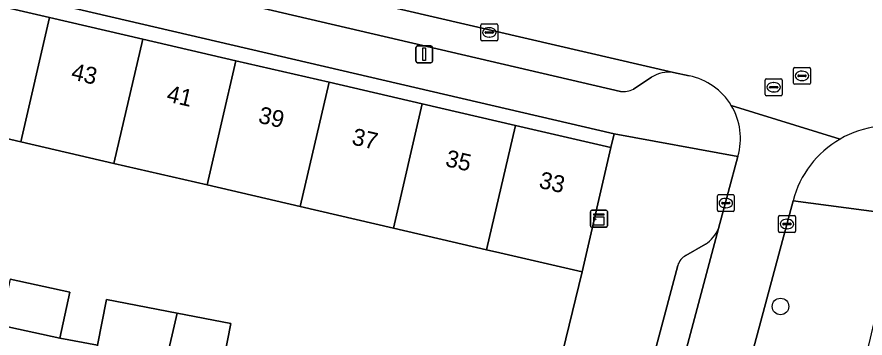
# Model space of a CAD drawing. Extents: x 163683 to 164494, y 382709 to 383872.
# Drawn here: x 163805.7 to 163855.9, y 383320 to 383339.1 of the extents above; entities that cross this region are included whole.
import ezdxf

# ---------------------------------------------------------------- set-up
doc = ezdxf.new("R2010")
doc.units = 0
for name, color, linetype in [('IMGEO_Boom', 7, 'Continuous'), ('IMGEO_Erf', 7, 'Continuous'), ('IMGEO_Kast', 7, 'Continuous'), ('IMGEO_Kolk', 7, 'Continuous'), ('IMGEO_Lichtmast', 7, 'Continuous'), ('IMGEO_Pand', 7, 'Continuous'), ('IMGEO_Pand_nummerreeks', 7, 'Continuous'), ('IMGEO_Parkeervlak_open', 7, 'Continuous'), ('IMGEO_Rijbaan_lokaal_open', 7, 'Continuous'), ('IMGEO_Rioolput', 7, 'Continuous'), ('IMGEO_Voetpad_open', 7, 'Continuous')]:
    doc.layers.add(name, color=color, linetype=linetype)

msp = doc.modelspace()

# ---------------------------------------------------------------- linework, layer by layer
at = {"layer": 'IMGEO_Boom'}
msp.add_circle((163850.9, 383321.916), 0.489, dxfattribs=at)
at = {"layer": 'IMGEO_Erf'}
msp.add_lwpolyline([(163841.067, 383332.137), (163802.276, 383341.18), (163802.08, 383340.33), (163807.667, 383339.033), (163813.177, 383337.754), (163818.686, 383336.476), (163824.195, 383335.197), (163829.705, 383333.918), (163835.215, 383332.639), (163840.871, 383331.326)], close=True, dxfattribs=at)
for points in [[(163837.426, 383316.847), (163839.163, 383323.969), (163834.293, 383325.099), (163833.509, 383325.281), (163827.999, 383326.56), (163822.49, 383327.839), (163816.98, 383329.118), (163811.472, 383330.396), (163805.962, 383331.676), (163803.009, 383332.361)], [(163805.329, 383323.533), (163808.865, 383322.766), (163808.275, 383320.046), (163810.497, 383319.617), (163811.02, 383322.327), (163815.218, 383321.517), (163818.376, 383320.908), (163817.814, 383317.992)]]:
    msp.add_lwpolyline(points, dxfattribs=at)
at = {"layer": 'IMGEO_Kast'}
for p, q in [((163839.66, 383326.691), (163839.66, 383327.532)), ((163839.66, 383327.532), (163839.66, 383326.691)), ((163839.735, 383327.616), (163840.576, 383327.616)), ((163840.576, 383327.616), (163839.735, 383327.616)), ((163840.66, 383327.541), (163840.66, 383326.7)), ((163840.66, 383326.7), (163840.66, 383327.541)), ((163840.585, 383326.616), (163839.744, 383326.616)), ((163839.744, 383326.616), (163840.585, 383326.616))]:
    msp.add_line(p, q, dxfattribs=at)
for points in [[(163839.855, 383327.406), (163840.455, 383327.406), (163840.455, 383327.321), (163839.855, 383327.321), (163839.855, 383327.406)], [(163839.855, 383327.231), (163840.455, 383327.231), (163840.455, 383326.742), (163839.855, 383326.742), (163839.855, 383327.231)]]:
    msp.add_lwpolyline(points, dxfattribs=at)
msp.add_circle((163839.939, 383327.08), 0.0377, dxfattribs=at)
for centre, start, end in [((163839.738, 383327.538), 92.4484, 184.2845), ((163839.738, 383327.538), 92.4484, 184.2845), ((163840.582, 383327.538), 2.4484, 94.2845), ((163840.582, 383327.538), 2.4484, 94.2845), ((163839.738, 383326.694), 182.4484, 274.2845), ((163839.738, 383326.694), 182.4484, 274.2845), ((163840.582, 383326.694), 272.4484, 4.2845), ((163840.582, 383326.694), 272.4484, 4.2845)]:
    msp.add_arc(centre, 0.0779, start, end, dxfattribs=at)
at = {"layer": 'IMGEO_Kolk'}
for p, q in [((163833.173, 383337.726), (163833.173, 383338.578)), ((163833.248, 383338.652), (163834.1, 383338.652)), ((163833.661, 383338.432), (163833.686, 383338.432)), ((163834.174, 383338.578), (163834.174, 383337.726)), ((163833.432, 383338.146), (163833.432, 383338.158)), ((163833.87, 383338.109), (163833.472, 383338.109)), ((163833.475, 383338.195), (163833.873, 383338.195)), ((163833.684, 383337.872), (163833.659, 383337.872)), ((163833.916, 383338.158), (163833.916, 383338.146)), ((163834.1, 383337.652), (163833.248, 383337.652)), ((163847.164, 383327.616), (163847.164, 383328.468)), ((163847.239, 383328.542), (163848.091, 383328.542)), ((163847.652, 383328.322), (163847.677, 383328.322)), ((163848.165, 383328.468), (163848.165, 383327.616)), ((163847.423, 383328.036), (163847.423, 383328.048)), ((163847.861, 383327.999), (163847.463, 383327.999)), ((163847.466, 383328.085), (163847.864, 383328.085)), ((163847.675, 383327.762), (163847.65, 383327.762)), ((163847.907, 383328.048), (163847.907, 383328.036)), ((163848.091, 383327.542), (163847.239, 383327.542)), ((163850.855, 383327.302), (163851.707, 383327.302)), ((163850.78, 383326.376), (163850.78, 383327.228)), ((163851.039, 383326.796), (163851.039, 383326.808)), ((163851.477, 383326.759), (163851.079, 383326.759)), ((163851.082, 383326.845), (163851.48, 383326.845)), ((163851.268, 383327.082), (163851.293, 383327.082)), ((163851.523, 383326.808), (163851.523, 383326.796)), ((163851.781, 383327.228), (163851.781, 383326.376)), ((163851.707, 383326.302), (163850.855, 383326.302)), ((163851.291, 383326.522), (163851.266, 383326.522))]:
    msp.add_line(p, q, dxfattribs=at)
for points in [[(163833.173, 383337.726), (163833.173, 383338.578)], [(163833.248, 383338.652), (163834.1, 383338.652)], [(163834.174, 383338.578), (163834.174, 383337.726)], [(163834.1, 383337.652), (163833.248, 383337.652)], [(163847.164, 383327.616), (163847.164, 383328.468)], [(163847.239, 383328.542), (163848.091, 383328.542)], [(163848.165, 383328.468), (163848.165, 383327.616)], [(163848.091, 383327.542), (163847.239, 383327.542)], [(163850.855, 383327.302), (163851.707, 383327.302)], [(163850.78, 383326.376), (163850.78, 383327.228)], [(163851.781, 383327.228), (163851.781, 383326.376)], [(163851.707, 383326.302), (163850.855, 383326.302)]]:
    msp.add_lwpolyline(points, dxfattribs=at)
for centre, radius, start, end in [((163833.25, 383338.576), 0.0765, 91.552, 178.448), ((163833.25, 383338.576), 0.0765, 91.552, 178.448), ((163834.098, 383338.576), 0.0765, 1.552, 88.448), ((163834.098, 383338.576), 0.0765, 1.552, 88.448), ((163833.472, 383338.155), 0.0403, 85.8775, 175.7526), ((163833.469, 383338.145), 0.0366, 178.938, 274.7102), ((163833.873, 383338.152), 0.043, 264.8664, 352.4533), ((163833.877, 383338.157), 0.0386, 1.7309, 96.639), ((163833.25, 383337.728), 0.0765, 181.552, 268.448), ((163833.25, 383337.728), 0.0765, 181.552, 268.448), ((163834.098, 383337.728), 0.0765, 271.552, 358.448), ((163834.098, 383337.728), 0.0765, 271.552, 358.448), ((163847.241, 383328.466), 0.0765, 91.552, 178.448), ((163847.241, 383328.466), 0.0765, 91.552, 178.448), ((163848.089, 383328.466), 0.0765, 1.552, 88.448), ((163848.089, 383328.466), 0.0765, 1.552, 88.448), ((163847.463, 383328.045), 0.0403, 85.8775, 175.7526), ((163847.46, 383328.035), 0.0366, 178.938, 274.7102), ((163847.864, 383328.042), 0.043, 264.8664, 352.4533), ((163847.868, 383328.047), 0.0386, 1.7309, 96.639), ((163847.241, 383327.618), 0.0765, 181.552, 268.448), ((163847.241, 383327.618), 0.0765, 181.552, 268.448), ((163848.089, 383327.618), 0.0765, 271.552, 358.448), ((163848.089, 383327.618), 0.0765, 271.552, 358.448), ((163850.857, 383327.226), 0.0765, 91.552, 178.448), ((163850.857, 383327.226), 0.0765, 91.552, 178.448), ((163851.705, 383327.226), 0.0765, 1.552, 88.448), ((163851.705, 383327.226), 0.0765, 1.552, 88.448), ((163851.079, 383326.805), 0.0403, 85.8775, 175.7526), ((163851.076, 383326.795), 0.0366, 178.938, 274.7102), ((163851.48, 383326.802), 0.043, 264.8664, 352.4533), ((163851.484, 383326.807), 0.0386, 1.7309, 96.639), ((163850.857, 383326.378), 0.0765, 181.552, 268.448), ((163850.857, 383326.378), 0.0765, 181.552, 268.448), ((163851.705, 383326.378), 0.0765, 271.552, 358.448), ((163851.705, 383326.378), 0.0765, 271.552, 358.448)]:
    msp.add_arc(centre, radius, start, end, dxfattribs=at)
for centre, major_axis, ratio, start_param, end_param in [((163833.66, 383338.152), (-0.387, 0.002), 0.722429, 4.712389, 7.853982), ((163833.685, 383338.152), (-0.39, 0.002), 0.717154, 1.570796, 4.712389), ((163847.651, 383328.042), (-0.387, 0.002), 0.722429, 4.712389, 7.853982), ((163847.676, 383328.042), (-0.39, 0.002), 0.717154, 1.570796, 4.712389), ((163851.267, 383326.802), (-0.387, 0.002), 0.722429, 4.712389, 7.853982), ((163851.292, 383326.802), (-0.39, 0.002), 0.717154, 1.570796, 4.712389)]:
    msp.add_ellipse(centre, major_axis=major_axis, ratio=ratio, start_param=start_param, end_param=end_param, dxfattribs=at)
at = {"layer": 'IMGEO_Lichtmast'}
for p, q in [((163829.429, 383337.356), (163830.219, 383337.356)), ((163830.219, 383337.356), (163829.429, 383337.356)), ((163829.329, 383336.456), (163829.329, 383337.256)), ((163829.329, 383337.256), (163829.329, 383336.456)), ((163830.319, 383337.256), (163830.319, 383336.456)), ((163830.319, 383336.456), (163830.319, 383337.256)), ((163830.219, 383336.356), (163829.429, 383336.356)), ((163829.429, 383336.356), (163830.219, 383336.356))]:
    msp.add_line(p, q, dxfattribs=at)
msp.add_lwpolyline([(163829.749, 383337.231), (163829.899, 383337.231), (163829.899, 383336.481), (163829.749, 383336.481), (163829.749, 383337.231)], dxfattribs=at)
for centre, start, end in [((163829.429, 383337.256), 90, 180), ((163829.429, 383337.256), 90, 180), ((163830.219, 383337.256), 0, 90), ((163830.219, 383337.256), 360, 90), ((163829.429, 383336.456), 180, 270), ((163829.429, 383336.456), 180, 270), ((163830.219, 383336.456), 270, 0), ((163830.219, 383336.456), 270, 0)]:
    msp.add_arc(centre, 0.1, start, end, dxfattribs=at)
at = {"layer": 'IMGEO_Pand'}
msp.add_lwpolyline([(163803.009, 383332.361), (163805.962, 383331.676), (163807.667, 383339.033), (163802.08, 383340.33), (163800.475, 383333.419), (163799.506, 383333.644), (163797.076, 383323.181)], dxfattribs=at)
for points in [[(163805.962, 383331.676), (163811.472, 383330.396), (163813.177, 383337.754), (163807.667, 383339.033)], [(163818.686, 383336.476), (163813.177, 383337.754), (163811.472, 383330.396), (163816.98, 383329.118)], [(163824.195, 383335.197), (163818.686, 383336.476), (163816.98, 383329.118), (163822.49, 383327.839)], [(163829.705, 383333.918), (163824.195, 383335.197), (163822.49, 383327.839), (163827.999, 383326.56)], [(163827.999, 383326.56), (163833.509, 383325.281), (163835.215, 383332.639), (163829.705, 383333.918)], [(163835.215, 383332.639), (163833.509, 383325.281), (163834.293, 383325.099), (163839.163, 383323.969), (163840.871, 383331.326)], [(163808.275, 383320.046), (163808.865, 383322.766), (163805.329, 383323.533), (163804.739, 383320.812)], [(163815.218, 383321.517), (163811.02, 383322.327), (163810.497, 383319.617), (163810.457, 383319.41), (163814.546, 383318.622)], [(163815.218, 383321.517), (163814.546, 383318.622), (163817.814, 383317.992), (163818.376, 383320.908)]]:
    msp.add_lwpolyline(points, close=True, dxfattribs=at)
at = {"layer": 'IMGEO_Parkeervlak_open'}
for points in [[(163844.565, 383335.787), (163805.925, 383344.76)], [(163808.301, 383342.394), (163841.426, 383334.659)], [(163842.201, 383334.795), (163843.277, 383335.497)], [(163842.182, 383307.58), (163847.24, 383326.541)], [(163846.456, 383325.602), (163845.31, 383324.937)], [(163844.821, 383324.345), (163841.211, 383310.77)]]:
    msp.add_lwpolyline(points, dxfattribs=at)
for centre, radius, start, end in [((163844.325, 383333.846), 1.956, 82.9653, 122.4124), ((163841.583, 383336.041), 1.391, 263.5228, 296.3835), ((163845.258, 383327.399), 2.16, 303.6906, 336.5903), ((163845.759, 383324.068), 0.978, 117.3347, 163.551)]:
    msp.add_arc(centre, radius, start, end, dxfattribs=at)
at = {"layer": 'IMGEO_Rijbaan_lokaal_open'}
for points in [[(163801.841, 383371.957), (163800.501, 383367.676), (163794.181, 383347.493), (163805.443, 383344.92), (163805.925, 383344.76), (163844.565, 383335.787), (163845.497, 383335.581)], [(163854.43, 383331.835), (163847.987, 383333.828)], [(163847.987, 383333.828), (163854.43, 383331.835)], [(163848.381, 383330.808), (163847.24, 383326.541), (163842.182, 383307.58), (163841.333, 383304.39), (163845.015, 383303.461), (163845.868, 383306.692), (163848.896, 383317.894), (163851.643, 383328.175)]]:
    msp.add_lwpolyline(points, dxfattribs=at)
for centre, radius, start, end in [((163844.747, 383331.871), 3.785, 31.134, 78.5736), ((163844.746, 383331.869), 3.787, 343.7241, 31.142), ((163857.383, 383326.695), 5.928, 74.2091, 119.8741), ((163857.386, 383326.693), 5.931, 119.8917, 165.5316)]:
    msp.add_arc(centre, radius, start, end, dxfattribs=at)
at = {"layer": 'IMGEO_Rioolput'}
for p, q in [((163851.673, 383335.151), (163851.673, 383336.003)), ((163851.748, 383336.077), (163852.6, 383336.077)), ((163852.161, 383335.857), (163852.186, 383335.857)), ((163852.674, 383336.003), (163852.674, 383335.151)), ((163849.996, 383334.478), (163849.996, 383335.33)), ((163850.071, 383335.404), (163850.923, 383335.404)), ((163850.997, 383335.33), (163850.997, 383334.478)), ((163851.932, 383335.571), (163851.932, 383335.583)), ((163852.37, 383335.534), (163851.972, 383335.534)), ((163851.975, 383335.62), (163852.373, 383335.62)), ((163852.184, 383335.297), (163852.159, 383335.297)), ((163852.416, 383335.583), (163852.416, 383335.571)), ((163850.255, 383334.898), (163850.255, 383334.91)), ((163850.693, 383334.861), (163850.295, 383334.861)), ((163850.298, 383334.947), (163850.696, 383334.947)), ((163850.484, 383335.184), (163850.509, 383335.184)), ((163850.739, 383334.91), (163850.739, 383334.898)), ((163852.6, 383335.077), (163851.748, 383335.077)), ((163850.923, 383334.404), (163850.071, 383334.404)), ((163850.507, 383334.624), (163850.482, 383334.624))]:
    msp.add_line(p, q, dxfattribs=at)
for points in [[(163851.673, 383335.151), (163851.673, 383336.003)], [(163851.748, 383336.077), (163852.6, 383336.077)], [(163852.674, 383336.003), (163852.674, 383335.151)], [(163849.996, 383334.478), (163849.996, 383335.33)], [(163850.071, 383335.404), (163850.923, 383335.404)], [(163850.997, 383335.33), (163850.997, 383334.478)], [(163852.6, 383335.077), (163851.748, 383335.077)], [(163850.923, 383334.404), (163850.071, 383334.404)]]:
    msp.add_lwpolyline(points, dxfattribs=at)
for centre, radius, start, end in [((163851.75, 383336.001), 0.0765, 91.552, 178.448), ((163851.75, 383336.001), 0.0765, 91.552, 178.448), ((163852.598, 383336.001), 0.0765, 1.552, 88.448), ((163852.598, 383336.001), 0.0765, 1.552, 88.448), ((163850.073, 383335.328), 0.0765, 91.552, 178.448), ((163850.073, 383335.328), 0.0765, 91.552, 178.448), ((163850.921, 383335.328), 0.0765, 1.552, 88.448), ((163850.921, 383335.328), 0.0765, 1.552, 88.448), ((163851.972, 383335.58), 0.0403, 85.8775, 175.7526), ((163851.969, 383335.57), 0.0366, 178.938, 274.7102), ((163852.373, 383335.577), 0.043, 264.8664, 352.4533), ((163852.377, 383335.582), 0.0386, 1.7309, 96.639), ((163850.295, 383334.907), 0.0403, 85.8775, 175.7526), ((163850.292, 383334.897), 0.0366, 178.938, 274.7102), ((163850.696, 383334.904), 0.043, 264.8664, 352.4533), ((163850.7, 383334.909), 0.0386, 1.7309, 96.639), ((163851.75, 383335.153), 0.0765, 181.552, 268.448), ((163851.75, 383335.153), 0.0765, 181.552, 268.448), ((163852.598, 383335.153), 0.0765, 271.552, 358.448), ((163852.598, 383335.153), 0.0765, 271.552, 358.448), ((163850.073, 383334.48), 0.0765, 181.552, 268.448), ((163850.073, 383334.48), 0.0765, 181.552, 268.448), ((163850.921, 383334.48), 0.0765, 271.552, 358.448), ((163850.921, 383334.48), 0.0765, 271.552, 358.448)]:
    msp.add_arc(centre, radius, start, end, dxfattribs=at)
for centre, major_axis, ratio, start_param, end_param in [((163852.16, 383335.577), (-0.387, 0.002), 0.722429, 4.712389, 7.853982), ((163852.185, 383335.577), (-0.39, 0.002), 0.717154, 1.570796, 4.712389), ((163850.483, 383334.904), (-0.387, 0.002), 0.722429, 4.712389, 7.853982), ((163850.508, 383334.904), (-0.39, 0.002), 0.717154, 1.570796, 4.712389)]:
    msp.add_ellipse(centre, major_axis=major_axis, ratio=ratio, start_param=start_param, end_param=end_param, dxfattribs=at)
at = {"layer": 'IMGEO_Voetpad_open'}
for points in [[(163803.172, 383345.066), (163802.276, 383341.18), (163841.067, 383332.137), (163848.381, 383330.808)], [(163841.426, 383334.659), (163808.301, 383342.394)], [(163845.497, 383335.581), (163844.565, 383335.787)], [(163843.277, 383335.497), (163842.201, 383334.795)], [(163847.24, 383326.541), (163848.381, 383330.808), (163841.067, 383332.137), (163840.871, 383331.326), (163839.163, 383323.969), (163837.426, 383316.847), (163836.824, 383314.056), (163836.517, 383312.742), (163836.462, 383312.539), (163838.462, 383311.989)], [(163851.643, 383328.175), (163857.924, 383327.339), (163858.157, 383328.328), (163903.358, 383317.758), (163907.144, 383316.873)], [(163851.325, 383308.575), (163853.289, 383308.083), (163853.332, 383308.245), (163853.751, 383309.667), (163854.463, 383312.727), (163856.227, 383320.042), (163857.924, 383327.339), (163851.643, 383328.175), (163848.896, 383317.894)], [(163845.31, 383324.937), (163846.456, 383325.602)], [(163841.211, 383310.77), (163844.821, 383324.345)], [(163813.435, 383302.412), (163814.462, 383305.851), (163815.448, 383309.149), (163816.698, 383313.185), (163817.702, 383316.663), (163820.461, 383316.229), (163829.506, 383314.626), (163831.585, 383314.067), (163836.517, 383312.742), (163836.824, 383314.056), (163833.046, 383314.87), (163828.387, 383316.017), (163825.674, 383316.531), (163821.681, 383317.288), (163817.814, 383317.992), (163814.546, 383318.622), (163810.457, 383319.41), (163810.497, 383319.617), (163808.275, 383320.046), (163804.739, 383320.812), (163802.184, 383321.405), (163802.134, 383321.191), (163797.956, 383322.107)]]:
    msp.add_lwpolyline(points, dxfattribs=at)
for centre, radius, start, end in [((163844.325, 383333.846), 1.956, 82.9653, 122.4124), ((163844.747, 383331.871), 3.785, 31.134, 78.5736), ((163841.583, 383336.041), 1.391, 263.5228, 296.3835), ((163844.746, 383331.869), 3.787, 343.7241, 31.142), ((163857.383, 383326.695), 5.928, 74.2091, 119.8741), ((163857.386, 383326.693), 5.931, 119.8917, 165.5316), ((163845.258, 383327.399), 2.16, 303.6906, 336.5903), ((163845.759, 383324.068), 0.978, 117.3347, 163.551)]:
    msp.add_arc(centre, radius, start, end, dxfattribs=at)

# ---------------------------------------------------------------- texts
at = {"layer": 'IMGEO_Pand_nummerreeks'}
for s, rotation, p in [('43', 346.9322, (163808.888, 383335.382)), ('41', 346.9322, (163814.532, 383334.072)), ('39', 346.9322, (163819.955, 383332.813)), ('37', 346.9308, (163825.489, 383331.528)), ('35', 346.9322, (163831.023, 383330.244)), ('33', 346.9322, (163836.557, 383328.959))]:
    msp.add_text(s, height=1, rotation=rotation, dxfattribs=at).set_placement(p)

doc.saveas('drawing.dxf')
